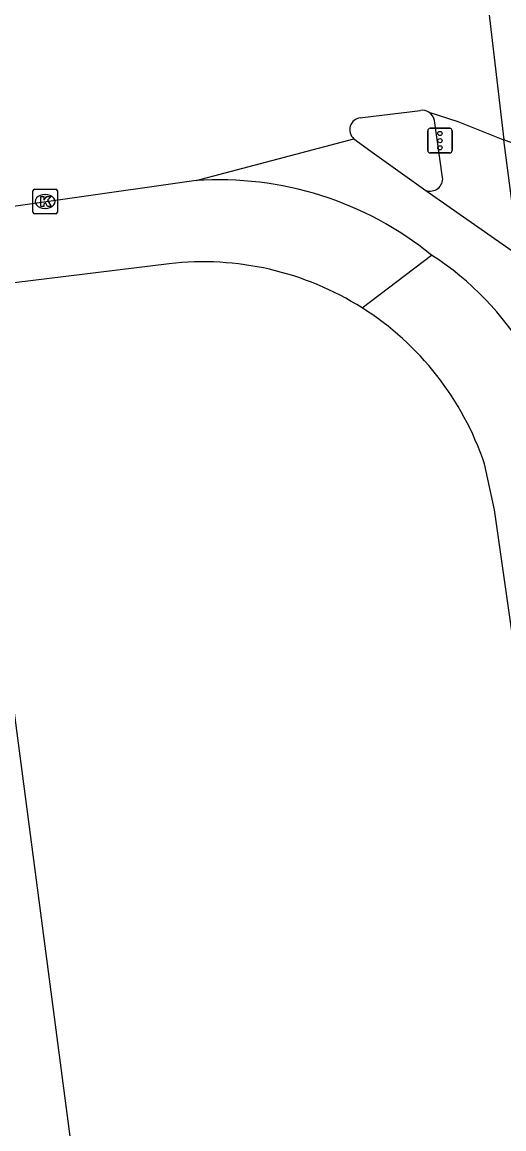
# Model space of a CAD drawing. Extents: x 160557 to 161245, y 385330 to 386505.
# Drawn here: x 161141.1 to 161160.62, y 385687.52 to 385732.31 of the extents above; entities that cross this region are included whole.
import ezdxf

# ---------------------------------------------------------------- set-up
doc = ezdxf.new("R2010")
doc.units = 0
for name, color, linetype in [('IMGEO_Fietspad_gesloten', 7, 'Continuous'), ('IMGEO_Kolk', 7, 'Continuous'), ('IMGEO_Pand', 7, 'Continuous'), ('IMGEO_Rijbaan_lokaal_gesloten', 7, 'Continuous'), ('IMGEO_Rijbaan_regionaal_gesloten', 7, 'Continuous'), ('IMGEO_Verkeersregelinstallatiepaal', 7, 'Continuous'), ('IMGEO_Voetpad_open', 7, 'Continuous')]:
    doc.layers.add(name, color=color, linetype=linetype)

msp = doc.modelspace()

# ---------------------------------------------------------------- linework, layer by layer
at = {"layer": 'IMGEO_Fietspad_gesloten'}
for points in [[(161154.541, 385727.595), (161155.373, 385726.982), (161157.457, 385725.506)], [(161157.457, 385725.506), (161160.951, 385723.061), (161161.19, 385723.118), (161160.616, 385727.556)]]:
    msp.add_lwpolyline(points, dxfattribs=at)
for centre, radius, start, end in [((161149.083, 385712.264), 13.67, 50.9883, 93.9341), ((161151.178, 385712.744), 12.051, 4.0671, 57.3036)]:
    msp.add_arc(centre, radius, start, end, dxfattribs=at)
at = {"layer": 'IMGEO_Kolk'}
for p, q in [((161141.534, 385724.629), (161141.534, 385725.481)), ((161141.609, 385725.555), (161142.461, 385725.555)), ((161142.535, 385725.481), (161142.535, 385724.629)), ((161142.022, 385725.335), (161142.047, 385725.335)), ((161142.461, 385724.555), (161141.609, 385724.555)), ((161142.045, 385724.775), (161142.02, 385724.775))]:
    msp.add_line(p, q, dxfattribs=at)
for points in [[(161141.534, 385724.629), (161141.534, 385725.481)], [(161141.609, 385725.555), (161142.461, 385725.555)], [(161142.535, 385725.481), (161142.535, 385724.629)], [(161141.855, 385725.255), (161141.978, 385725.255), (161141.978, 385725.104), (161142.108, 385725.255), (161142.272, 385725.255), (161142.126, 385725.104), (161142.279, 385724.855), (161142.127, 385724.855), (161142.042, 385725.019), (161141.978, 385724.952), (161141.978, 385724.855), (161141.855, 385724.855), (161141.855, 385725.255)], [(161142.461, 385724.555), (161141.609, 385724.555)]]:
    msp.add_lwpolyline(points, dxfattribs=at)
for centre, start, end in [((161141.611, 385725.479), 91.552, 178.448), ((161141.611, 385725.479), 91.552, 178.448), ((161142.459, 385725.479), 1.552, 88.448), ((161142.459, 385725.479), 1.552, 88.448), ((161141.611, 385724.631), 181.552, 268.448), ((161141.611, 385724.631), 181.552, 268.448), ((161142.459, 385724.631), 271.552, 358.448), ((161142.459, 385724.631), 271.552, 358.448)]:
    msp.add_arc(centre, 0.0765, start, end, dxfattribs=at)
for centre, major_axis, ratio, start_param, end_param in [((161142.021, 385725.055), (-0.387, 0.002), 0.722429, 4.712389, 7.853982), ((161142.046, 385725.055), (-0.39, 0.002), 0.717154, 1.570796, 4.712389)]:
    msp.add_ellipse(centre, major_axis=major_axis, ratio=ratio, start_param=start_param, end_param=end_param, dxfattribs=at)
at = {"layer": 'IMGEO_Pand'}
msp.add_lwpolyline([(161144.923, 385596.974), (161145.041, 385596.072), (161154.867, 385597.365), (161140.397, 385707.34), (161130.373, 385706.021), (161130.563, 385704.6)], dxfattribs=at)
at = {"layer": 'IMGEO_Rijbaan_lokaal_gesloten'}
for points in [[(161154.801, 385728.445), (161154.883, 385728.455), (161157.238, 385728.743)], [(161157.571, 385728.671), (161158.755, 385728.292), (161160.58, 385727.57), (161160.616, 385727.556)], [(161148.145, 385725.902), (161154.541, 385727.595)], [(161148.145, 385725.902), (161142.936, 385725.157), (161126.238, 385722.801), (161125.06, 385722.618)]]:
    msp.add_lwpolyline(points, dxfattribs=at)
for centre, radius, start, end in [((161157.304, 385728.244), 0.503, 58.0071, 97.5919), ((161154.86, 385727.962), 0.486, 96.9508, 229.0333)]:
    msp.add_arc(centre, radius, start, end, dxfattribs=at)
at = {"layer": 'IMGEO_Rijbaan_regionaal_gesloten'}
msp.add_lwpolyline([(161159.437, 385737.557), (161160.616, 385727.556)], dxfattribs=at)
msp.add_arc((161155.839, 385714.622), 13.788, 46.4559, 69.7299, dxfattribs=at)
at = {"layer": 'IMGEO_Verkeersregelinstallatiepaal'}
for p, q in [((161157.53, 385727.118), (161157.53, 385727.918)), ((161157.53, 385727.918), (161157.53, 385727.118)), ((161157.63, 385728.018), (161158.42, 385728.018)), ((161158.42, 385728.018), (161157.63, 385728.018)), ((161158.52, 385727.918), (161158.52, 385727.118)), ((161158.52, 385727.118), (161158.52, 385727.918)), ((161158.42, 385727.018), (161157.63, 385727.018)), ((161157.63, 385727.018), (161158.42, 385727.018))]:
    msp.add_line(p, q, dxfattribs=at)
for centre in [(161158.025, 385727.808), (161158.025, 385727.518), (161158.025, 385727.228)]:
    msp.add_circle(centre, 0.085, dxfattribs=at)
for centre, start, end in [((161157.63, 385727.918), 90, 180), ((161157.63, 385727.918), 90, 180), ((161158.42, 385727.918), 0, 90), ((161158.42, 385727.918), 360, 90), ((161157.63, 385727.118), 180, 270), ((161157.63, 385727.118), 180, 270), ((161158.42, 385727.118), 270, 0), ((161158.42, 385727.118), 270, 0)]:
    msp.add_arc(centre, 0.1, start, end, dxfattribs=at)
at = {"layer": 'IMGEO_Voetpad_open'}
for points in [[(161158.136, 385726.031), (161157.803, 385728.327)], [(161154.876, 385720.746), (161157.688, 385722.886)], [(161147.059, 385722.533), (161128.206, 385720.222), (161126.919, 385719.912), (161126.713, 385719.758), (161126.224, 385719.145), (161125.602, 385717.829)], [(161166.719, 385663.332), (161161.035, 385707.009), (161160.235, 385712.57), (161159.829, 385714.44)]]:
    msp.add_lwpolyline(points, dxfattribs=at)
for centre, radius, start, end in [((161157.313, 385728.247), 0.497, 9.308, 58.6849), ((161157.631, 385725.983), 0.507, 249.9724, 5.4497), ((161148.444, 385710.6), 12.013, 57.6262, 96.6202), ((161148.441, 385710.594), 12.02, 18.6631, 57.6321)]:
    msp.add_arc(centre, radius, start, end, dxfattribs=at)

doc.saveas('drawing.dxf')
